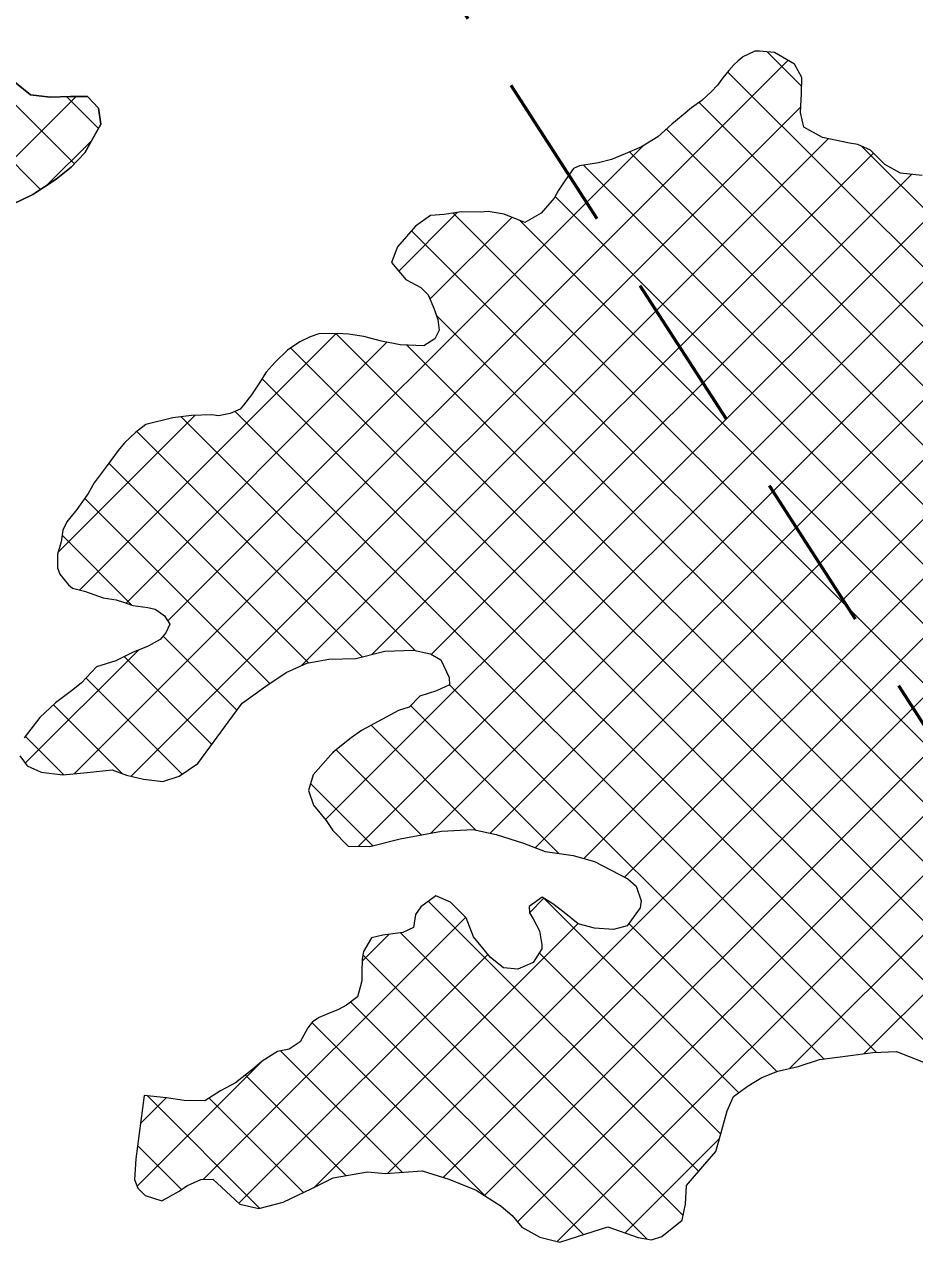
# Model space of a CAD drawing. Extents: x -1643653 to 4543381, y 1624270 to 13878484.
# Drawn here: x 701278 to 704639, y 8958710 to 8963343 of the extents above; entities that cross this region are included whole.
import ezdxf

# ---------------------------------------------------------------- set-up
doc = ezdxf.new("R2010")
doc.units = 0
doc.header["$LTSCALE"] = 200
doc.linetypes.add('MEDIUM_DASHED', pattern=[4.5, 3, -1.5])
for name, color, linetype, lineweight in [('1', 7, 'Continuous', 13), ('26', 7, 'Continuous', 106), ('27', 7, 'Continuous', 53), ('28', 7, 'Continuous', 53), ('29', 7, 'Continuous', 13)]:
    doc.layers.add(name, color=color, linetype=linetype, lineweight=lineweight)

msp = doc.modelspace()

# ---------------------------------------------------------------- linework, layer by layer
at = {"layer": '1', "lineweight": 25}
msp.add_spline([(814781, 9009175.5), (814787.2, 9009173.4), (814796.9, 9009173.4), (814799.4, 9009172.4), (814805.1, 9009174.5), (814805.6, 9009176.5), (814811.7, 9009179.5), (814811.7, 9009179.5), (814801.5, 9009181), (814790.7, 9009181.5), (814784.1, 9009183.1), (814777.4, 9009185.1), (814778.4, 9009175.5)], degree=3, dxfattribs=at)
at = {"layer": '26'}
for points in [[(676174.9, 8960921), (676589.7, 8959851), (677298.5, 8959085), (677905.7, 8958370.4), (678108.1, 8958127.9), (678628.8, 8957871.5), (679175.3, 8957678.5), (679634.1, 8957740.2), (680271.7, 8957890.1), (680680.6, 8958130.1), (682556.7, 8958821.8), (683435.7, 8958881.7), (684580.7, 8958673.6), (685598.3, 8958453.2), (686374.5, 8958348.3), (687212.1, 8957836.1), (687682.2, 8957630.7), (688306.1, 8957615.5), (689591.9, 8957533.9), (690585.7, 8957606.1), (691389.1, 8957793.5), (691759.3, 8957957.3), (692919.9, 8958245), (693572, 8958700.2), (694136.4, 8959422.7), (694705.3, 8960908.2), (694927.7, 8961937.4), (695327.4, 8962800.5), (695494.2, 8963028.7), (696954.2, 8966672.4), (698159, 8968028.2), (699003.1, 8968647.8), (699373.7, 8968875.2), (699705.8, 8969051.9), (700930.8, 8969479.2), (701631.8, 8969565.3), (702395, 8969409.6), (703157, 8969037.7), (703804.2, 8968640.8), (704732, 8968306.3), (704974.2, 8968343.5), (705432.6, 8968328.9), (706400.3, 8968312.2), (707482.9, 8968320.5), (708005.4, 8968381.9), (708718.3, 8968340.8), (709660.3, 8968260.6), (710627.7, 8968180.3), (711187.5, 8968089), (711873, 8967704.7), (712851.5, 8967319.2), (713361.3, 8967393.4), (714238.5, 8967122.7), (715674, 8966506.4), (716373.4, 8966312.8), (717313.4, 8965902), (718673.1, 8965375), (719658.3, 8965140.1)], [(691088.7, 8957705.7), (691389.1, 8957793.5), (691759.3, 8957957.3), (692919.9, 8958245), (693572, 8958700.2), (694136.4, 8959422.7), (694705.3, 8960908.2), (694927.7, 8961937.4), (695327.4, 8962800.5), (695494.2, 8963028.7), (696954.2, 8966672.4), (698159, 8968028.2), (699003.1, 8968647.8), (699373.7, 8968875.2), (699705.8, 8969051.9), (700930.8, 8969479.2), (701631.8, 8969565.3), (702395, 8969409.6), (703157, 8969037.7), (703804.2, 8968640.8), (704732, 8968306.3), (704974.2, 8968343.5), (705432.6, 8968328.9), (706400.3, 8968312.2), (707482.9, 8968320.5), (708005.4, 8968381.9), (708718.3, 8968340.8), (709660.3, 8968260.6), (710627.7, 8968180.3), (711187.5, 8968089), (711873, 8967704.7), (712851.5, 8967319.2), (713361.3, 8967393.4), (714238.5, 8967122.7), (715674, 8966506.4), (716373.4, 8966312.8), (717313.4, 8965902), (718673.1, 8965375), (719658.3, 8965140.1)]]:
    msp.add_spline(points, degree=3, dxfattribs=at)
at = {"layer": '27', "linetype": 'MEDIUM_DASHED'}
msp.add_line((705881, 8958826.7), (701812, 8965132.4), dxfattribs=at)
at = {"layer": '27'}
msp.add_spline([(707482.9, 8968320.5), (706400.3, 8968312.2), (705432.6, 8968328.9), (704974.2, 8968343.5), (704732, 8968306.3), (703804.2, 8968640.8), (703157, 8969037.7), (702395, 8969409.6), (701631.8, 8969565.3), (700930.8, 8969479.2), (699705.8, 8969051.9), (699373.7, 8968875.2), (699003.1, 8968647.8), (698159, 8968028.2), (696954.2, 8966672.4), (695494.2, 8963028.7), (695327.4, 8962800.5), (694975.6, 8962075.5)], degree=3, dxfattribs=at)
at = {"layer": '28'}
msp.add_spline([(707482.9, 8968320.5), (706400.3, 8968312.2), (705432.6, 8968328.9), (704974.2, 8968343.5), (704732, 8968306.3), (703804.2, 8968640.8), (703157, 8969037.7), (702395, 8969409.6), (701631.8, 8969565.3), (700930.8, 8969479.2), (699705.8, 8969051.9), (699373.7, 8968875.2), (699003.1, 8968647.8), (698159, 8968028.2), (696954.2, 8966672.4), (695494.2, 8963028.7), (695327.4, 8962800.5), (694975.6, 8962075.5)], degree=3, dxfattribs=at)
at = {"layer": '29'}
for p, q in [((704213.5, 8963108.9), (704083.4, 8963239)), ((701465.6, 8960511.4), (704161.1, 8963207)), ((701338.5, 8962719.3), (700910.5, 8963147.3)), ((701466.3, 8962816), (701125.5, 8963156.8)), ((703390.6, 8960191.4), (706362, 8963162.7)), ((706568.2, 8960529.7), (703933.7, 8963164.2)), ((703544.5, 8960120.8), (706520.4, 8963096.6)), ((699410.6, 8961008.1), (701473.2, 8963070.7)), ((701557, 8962949.8), (701436.6, 8963070.3)), ((701680.3, 8960501.7), (704210.5, 8963031.8)), ((706424.4, 8960449), (703825.6, 8963047.8)), ((703036.6, 8960286.4), (705776.9, 8963026.7)), ((703206.5, 8960231.7), (705960.8, 8962986)), ((706357.8, 8960291.1), (703702.2, 8962946.7)), ((701361, 8962733.9), (701533, 8962906)), ((702322.7, 8960919.5), (704314.5, 8962911.3)), ((701818.8, 8961089.2), (703613, 8962883.3)), ((702589.4, 8960961.7), (704484.4, 8962856.7)), ((706020.1, 8960404.2), (703563.2, 8962861.2)), ((706769.8, 8960552.6), (704439, 8962883.4)), ((702415.1, 8960338.4), (704893.5, 8962816.8)), ((706079.1, 8960120.7), (703388.8, 8962811.1)), ((702538.2, 8960237), (705081.8, 8962780.6)), ((702812.7, 8960287), (705287.7, 8962762)), ((702815.1, 8960962.9), (704628.3, 8962776.1)), ((706187.4, 8959788), (703282.3, 8962693.1)), ((702691.4, 8962410.7), (702913.5, 8962632.9)), ((702809.5, 8962304.3), (703119.3, 8962614.2)), ((706505.4, 8959020.9), (702896.4, 8962629.9)), ((706473.8, 8959277), (703148.1, 8962602.8)), ((706241.2, 8959060.7), (702739.3, 8962562.6)), ((706353.1, 8958724.2), (702833.4, 8962244)), ((701486.4, 8961205.8), (702455.5, 8962174.8)), ((705984.8, 8958643.5), (702453.5, 8962174.8)), ((701661.3, 8961156.1), (702646.8, 8962141.7)), ((706449.4, 8957954.4), (702283.6, 8962120.2)), ((706124.1, 8958728.7), (702721.6, 8962131.2)), ((706978.9, 8957200.4), (702175.4, 8962003.9)), ((702649.5, 8959001.3), (705642.9, 8961994.7)), ((702858.9, 8958986.2), (705793.9, 8961921.2)), ((704496.5, 8959458.3), (702074, 8961880.8)), ((701404.8, 8961348.7), (701921.7, 8961865.5)), ((702753.4, 8960976.9), (701869.9, 8961860.4)), ((703015.3, 8958918.1), (705944.9, 8961847.7)), ((703140, 8958818.2), (706164.7, 8961842.9)), ((702553, 8960952.8), (701701.6, 8961804.2)), ((703289.8, 8958743.6), (706323.8, 8961777.6)), ((702350.6, 8960930.7), (701596.3, 8961685)), ((704168.9, 8959398.2), (706375.2, 8961604.5)), ((702204.4, 8960852.4), (701505.4, 8961551.4)), ((701683.9, 8961148.4), (701419.7, 8961412.5)), ((704448.7, 8959453.4), (706271.5, 8961276.2)), ((702080.3, 8960752), (701801.2, 8961031.1)), ((701280.9, 8960551.2), (701708.3, 8960978.7)), ((701985.4, 8960622.3), (701653.8, 8960953.9)), ((701873.3, 8960509.9), (701510.5, 8960872.8)), ((704296.6, 8959433.7), (702882.9, 8960847.4)), ((701647.1, 8960511.7), (701387, 8960771.7)), ((703295.6, 8960210.2), (702737.2, 8960768.6)), ((702982.6, 8960298.6), (702586.8, 8960694.5)), ((701426.3, 8960507.9), (701280.8, 8960653.4)), ((702441.8, 8960589.6), (702446.2, 8960594)), ((702776.5, 8960280.3), (702455.3, 8960601.5)), ((702593.4, 8960238.9), (702358.4, 8960473.9)), ((703824.3, 8959008), (702803.4, 8960028.9)), ((703185.1, 8959985.9), (703239.8, 8960040.6)), ((703974.9, 8959306.4), (703242.2, 8960039.1)), ((701952.8, 8958978.1), (702944.3, 8959969.6)), ((702370.9, 8958947.1), (703368.6, 8959944.9)), ((704119.7, 8959386.1), (703560.3, 8959945.5)), ((702552.8, 8959802.6), (702654.9, 8959904.7)), ((703765.8, 8958841.9), (702697.7, 8959910)), ((703907.9, 8959148.9), (703222.4, 8959834.4)), ((702087.8, 8958888.5), (703028, 8959828.8)), ((703630.1, 8958753.2), (702555.9, 8959827.4)), ((703388.8, 8958770), (702510.1, 8959648.7)), ((703017.7, 8958916.6), (702363.1, 8959571.1)), ((702704.4, 8959005.3), (702245.1, 8959464.6)), ((701703.5, 8958953.3), (702174.8, 8959424.6)), ((702492.1, 8958993.1), (702112.6, 8959372.6)), ((701716, 8959190.3), (701813.1, 8959287.3)), ((702167.2, 8958869.1), (701741.9, 8959294.4)), ((702332.1, 8958928.6), (701975, 8959285.8)), ((701871.3, 8958940.4), (701705.1, 8959106.6)), ((703546.7, 8958776), (703903.5, 8959132.7))]:
    msp.add_line(p, q, dxfattribs=at)
for points in [[(704668, 8962772), (704586.9, 8962780.3), (704527.5, 8962813.8), (704473.4, 8962867.6), (704425.4, 8962889.6), (704393.7, 8962893.7), (704292.4, 8962916.2), (704221.7, 8962954.9), (704209.5, 8963009.6), (704212.7, 8963081.9), (704214.5, 8963142.8), (704185.7, 8963192.5), (704111.2, 8963236.3), (704054.2, 8963241.9), (704036.4, 8963242.1), (703988, 8963219.7), (703988, 8963219.7), (703988, 8963218.4), (703973.9, 8963205.8), (703957.3, 8963190.7), (703938.1, 8963169.3), (703915, 8963141.6), (703895.7, 8963113.9), (703871.3, 8963088.7), (703836.8, 8963056), (703797.2, 8963027.2), (703765.2, 8963000.8), (703723, 8962965.7), (703670.6, 8962917.9), (703608.1, 8962880.4), (703546.9, 8962854.3), (703494.7, 8962831.9), (703446.4, 8962819.6), (703373.9, 8962808.9), (703351, 8962798.9), (703321.4, 8962756), (703293.1, 8962714.4), (703278.9, 8962686.6), (703228.9, 8962629.9), (703167.7, 8962595), (703089.3, 8962626.1), (703029.8, 8962635.5), (702999.3, 8962633.3), (702927, 8962635.2), (702863.4, 8962624.3), (702811.3, 8962621), (702755.2, 8962580.9), (702687.2, 8962502.8), (702663.8, 8962443.3), (702717.8, 8962379.4), (702774.7, 8962348.5), (702802.3, 8962321.5), (702823.5, 8962270.6), (702839.6, 8962227.3), (702844.3, 8962187.9), (702827.5, 8962155.1), (702786.7, 8962128.8), (702696.6, 8962132.1), (702626.9, 8962145.5), (702559.8, 8962163.8), (702501.5, 8962171.9), (702459.7, 8962174.9), (702389.9, 8962174.2), (702356.8, 8962161.8), (702317.3, 8962143.1), (702271.3, 8962111.8), (702225.2, 8962066.5), (702190.6, 8962028.8), (702163.6, 8961984.6), (702135.3, 8961943), (702104.5, 8961903.9), (702092.9, 8961888.8), (702054.7, 8961872.6)], [(701227.1, 8963136.3), (701300.2, 8963077.3), (701375, 8963067.7), (701451.1, 8963070.9), (701515.9, 8963070.3), (701557.3, 8963026.8), (701565.7, 8962965.8), (701506.3, 8962857.2), (701453.8, 8962803.1), (701397.6, 8962757.9), (701309.5, 8962700.3), (701197.4, 8962645.5)], [(701197.4, 8962645.5), (701309.5, 8962700.3), (701397.6, 8962757.9), (701453.8, 8962803.1), (701506.3, 8962857.2), (701565.7, 8962965.8), (701557.3, 8963026.8), (701515.9, 8963070.3), (701451.1, 8963070.9), (701375, 8963067.7), (701300.2, 8963077.3), (701227.1, 8963136.3)], [(702054.7, 8961872.6), (702010.2, 8961864.1), (701986.1, 8961868.1), (701908.7, 8961865), (701838.8, 8961856.8), (701735.8, 8961831), (701697.5, 8961800.9), (701655.3, 8961761.9), (701632.1, 8961733), (701585.9, 8961671.2), (701541, 8961610.7), (701519, 8961570.3), (701475.3, 8961509.7), (701438.1, 8961463.1), (701422.6, 8961431.5), (701415.9, 8961387.2), (701402.8, 8961341.6), (701402.3, 8961289.6), (701411, 8961265.4), (701443.6, 8961225.7), (701458.7, 8961212.9), (701504.3, 8961201.1), (701575.2, 8961176.4), (701624.6, 8961168.3), (701652.4, 8961159.2), (701686.6, 8961147.5), (701743.6, 8961139.3), (701771.5, 8961132.7), (701787.9, 8961122.4), (701806.8, 8961108.3), (701826.8, 8961076.4), (701811.3, 8961043.5), (701790.8, 8961018.4), (701744.9, 8960993.4), (701686.3, 8960969.8), (701622.5, 8960938.6), (701550, 8960915.2), (701493.6, 8960854.7), (701460.4, 8960828.4), (701395.3, 8960779.5), (701336.4, 8960724.2), (701276.1, 8960647.3)], [(701260.2, 8960578.9), (701287.8, 8960541.9), (701340.9, 8960517.3), (701423.3, 8960507.7), (701514.7, 8960515.7), (701608.7, 8960526.3), (701663.1, 8960505.5), (701727.7, 8960491), (701800, 8960482.7), (701862.3, 8960502.5), (701932.5, 8960550.1), (701991.6, 8960630.8), (702046.9, 8960706.4), (702099.5, 8960778.3), (702188.9, 8960842.2), (702266.8, 8960893.6), (702344.5, 8960929.7), (702427.2, 8960944.2), (702530, 8960947.1), (702639.4, 8960974), (702747.3, 8960978.1), (702811.9, 8960964.9), (702851, 8960941.7), (702882.1, 8960875.4), (702883.2, 8960847.5), (702833.5, 8960825.1), (702771.1, 8960804.1), (702731.4, 8960762.5), (702690.7, 8960750.2), (702630.7, 8960717.7), (702550.4, 8960675.3), (702512.1, 8960647.7), (702444.3, 8960592.5), (702368.7, 8960506.9), (702350.4, 8960448.7), (702369, 8960392.7), (702417.9, 8960335.1), (702443, 8960296.8), (702500.8, 8960237.9), (702582, 8960235.9), (702696.5, 8960265.4), (702852.9, 8960294.5), (702972.2, 8960301), (703059.6, 8960281.2), (703162.1, 8960248.6), (703244.3, 8960217.4), (703350.8, 8960202.5), (703430.5, 8960180.2), (703556.9, 8960114.3), (703588.3, 8960086.1), (703606.9, 8960031.4), (703602.8, 8960004.8), (703554, 8959936.7), (703503.1, 8959923.2), (703430.8, 8959927.6), (703368.8, 8959944.7), (703315.9, 8959987), (703273, 8960020.4)], [(703273, 8960020.4), (703232.6, 8960044.9), (703184.1, 8960009.8), (703185.2, 8959985.7), (703198.9, 8959962.7), (703222.6, 8959918.1), (703232.3, 8959864.7), (703232.2, 8959849.5), (703198.7, 8959797.7), (703141.4, 8959772.9), (703086.9, 8959778.4), (703037.7, 8959816.9), (702973.7, 8959894.9), (702946.4, 8959967.5), (702887.3, 8960026.4), (702831.7, 8960049.7), (702775.5, 8960008.3), (702754.9, 8959979.3), (702746.8, 8959929.9), (702707.3, 8959911.2), (702631.1, 8959901.8), (702589.1, 8959890.7), (702558.2, 8959840.2), (702552.9, 8959811.1), (702552.5, 8959761.6), (702552.2, 8959728.6), (702545.6, 8959704.5), (702535.1, 8959667.8), (702494.2, 8959636.5), (702463.6, 8959620.2), (702417.8, 8959601.6), (702391, 8959590.4), (702365.5, 8959574.2), (702347.5, 8959551.5), (702319.1, 8959498.4), (702277, 8959470.9), (702233.8, 8959462.4), (702175.1, 8959424.8), (702140.6, 8959394.7), (702075.4, 8959343.2), (702018, 8959313.3), (701959.3, 8959275.7), (701880.6, 8959276.4), (701814.7, 8959287.2), (701729.8, 8959295.5)], [(701729.8, 8959295.5), (701698.5, 8959056), (701694, 8958978.6), (701706.4, 8958945.5), (701734, 8958917.3), (701796.1, 8958897.7), (701862.4, 8958934), (701890.5, 8958954), (701944, 8958977.7), (701989.7, 8958979.8), (702022.4, 8958949), (702091.6, 8958885), (702162.5, 8958867.9), (702255.4, 8958892.4), (702363.7, 8958943.5), (702444, 8958984.6), (702573.7, 8959007.6), (702640.9, 8959000.7), (702779.3, 8959010.8), (702880.5, 8958979.5), (702984.2, 8958938), (703078.9, 8958877.5), (703120.4, 8958841.6), (703156.8, 8958798.1), (703223.8, 8958760.7), (703299.7, 8958741), (703371, 8958764.5), (703481.7, 8958799), (703595.6, 8958758.7), (703646.3, 8958750.6), (703685.7, 8958762.9), (703762.4, 8958824.5), (703774.4, 8958885.3), (703778.8, 8958955), (703848, 8959035.6), (703889.1, 8959083.5), (703902.1, 8959127.8), (703932.3, 8959237.9), (703955.6, 8959292.3), (704010.6, 8959332.4), (704062.9, 8959363.7), (704122.7, 8959387.2), (704200.3, 8959405.6), (704280.5, 8959431.5), (704387.2, 8959445.8), (704482.5, 8959457.6), (704571.4, 8959461.9), (704721.9, 8959402.2)]]:
    msp.add_lwpolyline(points, dxfattribs=at)
at = {"layer": '29', "lineweight": 53}
msp.add_spline([(707482.9, 8968320.5), (706400.3, 8968312.2), (705432.6, 8968328.9), (704974.2, 8968343.5), (704732, 8968306.3), (703804.2, 8968640.8), (703157, 8969037.7), (702395, 8969409.6), (701631.8, 8969565.3), (700930.8, 8969479.2), (699705.8, 8969051.9), (699373.7, 8968875.2), (699003.1, 8968647.8), (698159, 8968028.2), (696954.2, 8966672.4), (695494.2, 8963028.7), (695327.4, 8962800.5), (694975.6, 8962075.5)], degree=3, dxfattribs=at)

doc.saveas('drawing.dxf')
